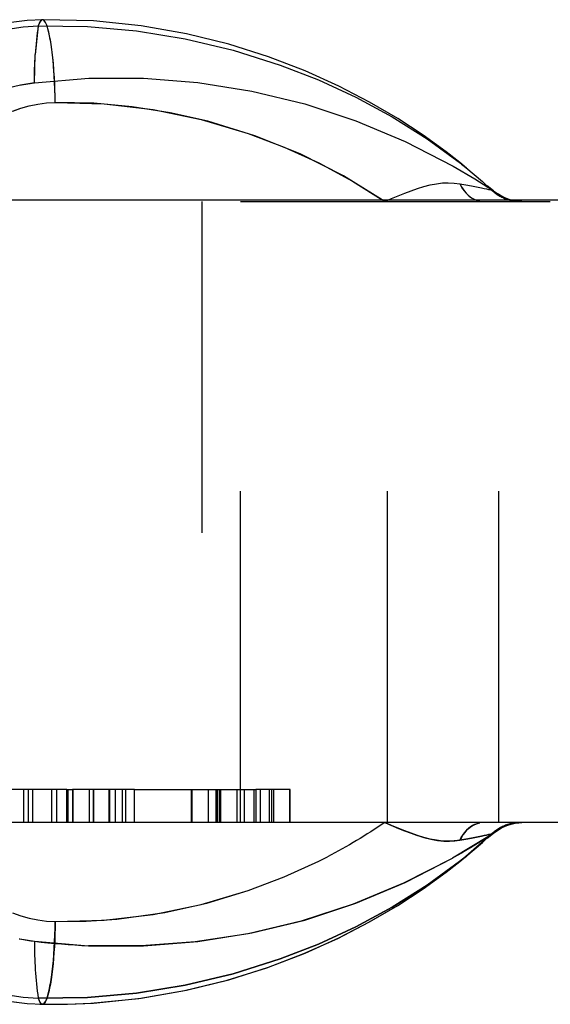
# Model space of a CAD drawing. Header units: inches. Extents: x 3 to 289, y 4 to 291.
# Tile 558 of 634: x 183.154 to 183.314, y 138.884 to 139.181. Entities that reach past the tile are written whole.
import ezdxf

# ---------------------------------------------------------------- set-up
doc = ezdxf.new("R2010")
doc.units = ezdxf.units.IN
doc.header["$LTSCALE"] = 0.5
doc.header["$MEASUREMENT"] = 0
doc.linetypes.add('HIDDEN', pattern=[0.22499999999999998, 0.15, -0.075])
doc.layers.add('DBU', color=7, linetype='Continuous')

msp = doc.modelspace()

# ---------------------------------------------------------------- linework, layer by layer
at = {"layer": 'DBU', "color": 6, "linetype": 'Continuous'}
for p, q in [((183.1557970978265, 139.1811899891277), (183.1510350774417, 139.1805588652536)), ((183.1605761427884, 139.1814390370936), (183.1557970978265, 139.1811899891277)), ((183.1757902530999, 139.1810641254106), (183.1605761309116, 139.1814390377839)), ((183.1902530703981, 139.1795912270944), (183.1757902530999, 139.1810641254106)), ((183.1500105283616, 139.1786301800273), (183.1545713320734, 139.1792839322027)), ((183.1545713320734, 139.1792839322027), (183.1591575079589, 139.1795915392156)), ((183.2038986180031, 139.1771937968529), (183.1902530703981, 139.1795912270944)), ((183.2166900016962, 139.1740338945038), (183.2038986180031, 139.1771937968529)), ((183.2286088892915, 139.170260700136), (183.2166900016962, 139.1740338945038)), ((183.2396494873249, 139.1660103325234), (183.2286088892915, 139.170260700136)), ((183.2498183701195, 139.1614081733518), (183.2396494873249, 139.1660103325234)), ((183.1580290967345, 139.1624177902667), (183.1537886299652, 139.1617318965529)), ((183.1580290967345, 139.1624177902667), (183.1744458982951, 139.1637683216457)), ((183.1744458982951, 139.1637683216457), (183.1909182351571, 139.1637986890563)), ((183.1909182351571, 139.1637986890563), (183.2073386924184, 139.1625091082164)), ((183.2073386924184, 139.1625091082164), (183.22360188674, 139.1599079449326)), ((183.1537886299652, 139.1617318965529), (183.1496125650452, 139.1607246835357)), ((183.22360188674, 139.1599079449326), (183.2396044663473, 139.156011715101)), ((183.2591315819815, 139.1565665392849), (183.2498183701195, 139.1614081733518)), ((183.2676113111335, 139.151585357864), (183.2591315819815, 139.1565665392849)), ((183.2396044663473, 139.156011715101), (183.2549695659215, 139.1509483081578)), ((183.2549695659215, 139.1509483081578), (183.2698914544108, 139.1446904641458)), ((183.2752847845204, 139.1465548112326), (183.2676113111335, 139.151585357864)), ((183.2698914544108, 139.1446904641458), (183.2842779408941, 139.1372767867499)), ((183.2821831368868, 139.1415567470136), (183.2752847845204, 139.1465548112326)), ((183.2862867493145, 139.1383452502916), (183.2821831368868, 139.1415567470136)), ((183.284277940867, 139.1372767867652), (183.290817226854, 139.1334131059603)), ((183.2883402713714, 139.1366653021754), (183.2862867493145, 139.1383452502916)), ((183.2881560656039, 139.1368156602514), (183.2931231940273, 139.1325916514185)), ((183.290817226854, 139.1334131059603), (183.2948007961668, 139.1308956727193)), ((183.2948007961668, 139.1308956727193), (183.2964742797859, 139.129799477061)), ((183.2964742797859, 139.129799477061), (183.2980387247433, 139.1287534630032)), ((183.2994449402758, 139.1279323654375), (183.2988677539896, 139.1282398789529)), ((183.3001852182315, 139.1275919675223), (183.2994449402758, 139.1279323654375)), ((183.3009457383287, 139.1273008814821), (183.3001852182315, 139.1275919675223)), ((183.3015596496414, 139.1271062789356), (183.3009457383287, 139.1273008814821)), ((183.2980387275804, 138.9369785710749), (183.2964742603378, 138.9359325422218)), ((183.2980387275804, 138.9369785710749), (183.2989216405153, 138.9375226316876)), ((183.2989216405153, 138.9375226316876), (183.298922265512, 138.9375229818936)), ((183.298922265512, 138.9375229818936), (183.2998483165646, 138.9379925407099)), ((183.2998483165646, 138.9379925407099), (183.300809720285, 138.9383832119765)), ((183.300809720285, 138.9383832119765), (183.3018013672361, 138.9386930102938)), ((183.3018013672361, 138.9386930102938), (183.3025944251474, 138.9388773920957)), ((183.3025944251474, 138.9388773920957), (183.3033982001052, 138.9390095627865)), ((183.3033982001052, 138.9390095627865), (183.3040474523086, 138.9390776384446)), ((183.2948007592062, 138.9348363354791), (183.2841487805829, 138.9283821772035)), ((183.294608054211, 138.9344762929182), (183.2881144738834, 138.9288821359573)), ((183.2964742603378, 138.9359325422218), (183.2948007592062, 138.9348363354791)), ((183.2840216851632, 138.9283103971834), (183.2693576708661, 138.9207935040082)), ((183.2841487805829, 138.9283821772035), (183.2840216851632, 138.9283103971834)), ((183.2862761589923, 138.9273784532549), (183.2870415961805, 138.9279986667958)), ((183.2870415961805, 138.9279986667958), (183.2882966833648, 138.9290307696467)), ((183.2820987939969, 138.9241114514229), (183.2862761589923, 138.9273784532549)), ((183.2751541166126, 138.9190876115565), (183.2820987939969, 138.9241114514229)), ((183.2693576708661, 138.9207935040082), (183.2541420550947, 138.9144764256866)), ((183.2674288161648, 138.9140343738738), (183.2751541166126, 138.9190876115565)), ((183.2541420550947, 138.9144764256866), (183.2384722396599, 138.9093995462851)), ((183.2588917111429, 138.9090340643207), (183.2674288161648, 138.9140343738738)), ((183.2384722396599, 138.9093995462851), (183.2224476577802, 138.9055950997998)), ((183.2495155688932, 138.9041775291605), (183.2588917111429, 138.9090340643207)), ((183.2224476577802, 138.9055950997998), (183.2064620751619, 138.9031204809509)), ((183.2392784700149, 138.899567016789), (183.2495155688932, 138.9041775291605)), ((183.1903301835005, 138.9019116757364), (183.174300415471, 138.9019698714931)), ((183.2064620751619, 138.9031204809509), (183.1903301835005, 138.9019116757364)), ((183.2281635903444, 138.8953165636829), (183.2392784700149, 138.899567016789)), ((183.2161626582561, 138.8915511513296), (183.2281635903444, 138.8953165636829)), ((183.203281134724, 138.8884092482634), (183.2161626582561, 138.8915511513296)), ((183.1749848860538, 138.8846175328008), (183.1895411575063, 138.8860430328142)), ((183.1895411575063, 138.8860430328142), (183.203281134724, 138.8884092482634)), ((183.1510451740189, 138.8851715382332), (183.1558056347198, 138.8845423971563)), ((183.1558056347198, 138.8845423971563), (183.1605805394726, 138.8842941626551)), ((183.1596784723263, 138.8843062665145), (183.1679948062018, 138.8843248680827)), ((183.1679948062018, 138.8843248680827), (183.1749848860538, 138.8846175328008))]:
    msp.add_line(p, q, dxfattribs=at)
at = {"layer": 'DBU', "color": 30, "linetype": 'Continuous'}
for p, q in [((183.1557970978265, 139.1811899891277), (183.1510350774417, 139.1805588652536)), ((183.1605761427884, 139.1814390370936), (183.1557970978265, 139.1811899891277)), ((183.1757902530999, 139.1810641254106), (183.1605761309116, 139.1814390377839)), ((183.1902530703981, 139.1795912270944), (183.1757902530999, 139.1810641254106)), ((183.1500105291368, 139.1786301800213), (183.1545713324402, 139.1792839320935)), ((183.1545713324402, 139.1792839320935), (183.1591575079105, 139.1795915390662)), ((183.2038986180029, 139.1771937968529), (183.1902530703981, 139.1795912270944)), ((183.2166900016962, 139.1740338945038), (183.2038986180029, 139.1771937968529)), ((183.2286088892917, 139.1702607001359), (183.2166900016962, 139.1740338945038)), ((183.239649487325, 139.1660103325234), (183.2286088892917, 139.1702607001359)), ((183.2498183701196, 139.1614081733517), (183.239649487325, 139.1660103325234)), ((183.1533677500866, 139.1616455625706), (183.158029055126, 139.1624177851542)), ((183.158029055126, 139.1624177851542), (183.1744458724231, 139.1637683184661)), ((183.1744458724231, 139.1637683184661), (183.1909182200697, 139.1637986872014)), ((183.1909182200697, 139.1637986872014), (183.2073386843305, 139.1625091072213)), ((183.2073386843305, 139.1625091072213), (183.2236018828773, 139.1599079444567)), ((183.2236018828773, 139.1599079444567), (183.2396044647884, 139.1560117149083)), ((183.2591315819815, 139.1565665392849), (183.2498183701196, 139.1614081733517)), ((183.2676113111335, 139.151585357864), (183.2591315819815, 139.1565665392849)), ((183.2396044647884, 139.1560117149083), (183.2549695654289, 139.1509483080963)), ((183.2549695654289, 139.1509483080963), (183.2698914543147, 139.1446904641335)), ((183.2752847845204, 139.1465548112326), (183.2676113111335, 139.151585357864)), ((183.2698914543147, 139.1446904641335), (183.2842779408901, 139.1372767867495)), ((183.2821831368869, 139.1415567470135), (183.2752847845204, 139.1465548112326)), ((183.2868992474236, 139.1378494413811), (183.2821831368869, 139.1415567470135)), ((183.284277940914, 139.1372767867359), (183.2908172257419, 139.1334131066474)), ((183.2883402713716, 139.1366653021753), (183.2868992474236, 139.1378494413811)), ((183.2881560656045, 139.1368156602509), (183.2931205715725, 139.1325939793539)), ((183.2908172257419, 139.1334131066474), (183.29480079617, 139.1308956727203)), ((183.29480079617, 139.1308956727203), (183.2964742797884, 139.1297994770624)), ((183.2964742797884, 139.1297994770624), (183.2980387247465, 139.1287534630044)), ((182.9745884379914, 139.1271160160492), (183.806047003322, 139.1271160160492)), ((183.2988674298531, 139.1282399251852), (183.2980387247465, 139.1287534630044)), ((183.2989638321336, 139.1281858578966), (183.2988674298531, 139.1282399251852)), ((183.299937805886, 139.1276993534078), (183.2989638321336, 139.1281858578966)), ((183.3009486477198, 139.127299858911), (183.299937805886, 139.1276993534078)), ((183.3015592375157, 139.1271063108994), (183.3009486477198, 139.127299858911)), ((183.806047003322, 138.9391160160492), (182.9745884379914, 138.9391160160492)), ((183.2964742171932, 138.9359325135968), (183.2980387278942, 138.9369785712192)), ((183.2980387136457, 138.9369785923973), (183.2989216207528, 138.9375226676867)), ((183.2989216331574, 138.9375226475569), (183.2998474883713, 138.9379919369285)), ((183.2998474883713, 138.9379919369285), (183.300808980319, 138.9383829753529)), ((183.300808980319, 138.9383829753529), (183.3017968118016, 138.9386918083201)), ((183.3017968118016, 138.9386918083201), (183.3028581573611, 138.9389266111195)), ((183.3028581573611, 138.9389266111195), (183.3039377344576, 138.9390686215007)), ((183.3039377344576, 138.9390686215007), (183.3041183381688, 138.9390831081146)), ((183.3041183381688, 138.9390831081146), (183.3050223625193, 138.9391160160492)), ((183.2948007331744, 138.93483631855), (183.2964742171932, 138.9359325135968)), ((183.2881562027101, 138.9289161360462), (183.2931209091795, 138.9331382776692)), ((183.2698914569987, 138.9210415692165), (183.2841485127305, 138.9283820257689)), ((183.2862862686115, 138.9273859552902), (183.2883403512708, 138.929066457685)), ((183.2821826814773, 138.9241744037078), (183.2862862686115, 138.9273859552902)), ((183.2752839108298, 138.9191762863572), (183.2821826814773, 138.9241744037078)), ((183.2549695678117, 138.9147837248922), (183.2698914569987, 138.9210415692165)), ((183.2676104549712, 138.9141463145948), (183.2752839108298, 138.9191762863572)), ((183.239604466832, 138.909720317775), (183.2549695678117, 138.9147837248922)), ((183.2591313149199, 138.9091657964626), (183.2676104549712, 138.9141463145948)), ((183.2236018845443, 138.905824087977), (183.239604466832, 138.909720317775)), ((183.2498193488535, 138.9043244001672), (183.2591313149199, 138.9091657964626)), ((183.1533677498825, 138.9040864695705), (183.1535672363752, 138.9040451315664)), ((183.1535672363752, 138.9040451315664), (183.158029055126, 138.9033142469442)), ((183.2073386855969, 138.9032229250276), (183.2236018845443, 138.905824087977)), ((183.2396526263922, 138.8997229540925), (183.2498193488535, 138.9043244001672)), ((183.158029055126, 138.9033142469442), (183.1743001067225, 138.9019698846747)), ((183.1743001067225, 138.9019698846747), (183.1744458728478, 138.9019637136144)), ((183.1744458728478, 138.9019637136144), (183.1909182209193, 138.9019333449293)), ((183.1909182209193, 138.9019333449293), (183.2073386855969, 138.9032229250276)), ((183.2286142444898, 138.8954739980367), (183.2396526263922, 138.8997229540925)), ((183.2166955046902, 138.891700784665), (183.2286142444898, 138.8954739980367)), ((183.2039011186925, 138.8885398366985), (183.2166955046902, 138.891700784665)), ((183.175789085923, 138.8846677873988), (183.1902521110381, 138.8861412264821)), ((183.1902521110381, 138.8861412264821), (183.2039011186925, 138.8885398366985)), ((183.1679950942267, 138.8843251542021), (183.175789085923, 138.8846677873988))]:
    msp.add_line(p, q, dxfattribs=at)
at = {"layer": 'DBU', "color": 4, "linetype": 'Continuous'}
for p, q in [((183.1594142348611, 139.1802870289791), (183.1591575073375, 139.1795915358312)), ((183.1593957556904, 139.1802430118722), (183.1591575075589, 139.1795915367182)), ((183.1596421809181, 139.1807576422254), (183.1593957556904, 139.1802430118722)), ((183.1596803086, 139.1808237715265), (183.1594142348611, 139.1802870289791)), ((183.1598953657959, 139.181132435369), (183.1596421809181, 139.1807576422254)), ((183.1599539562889, 139.1811981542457), (183.1596803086, 139.1808237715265)), ((183.1601538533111, 139.1813652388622), (183.1598953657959, 139.181132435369)), ((183.1602333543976, 139.1814076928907), (183.1599539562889, 139.1811981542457)), ((183.1604161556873, 139.1814547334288), (183.1601538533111, 139.1813652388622)), ((183.1605166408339, 139.181451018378), (183.1602333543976, 139.1814076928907)), ((183.1605037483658, 139.1814526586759), (183.1604161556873, 139.1814547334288)), ((183.1605761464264, 139.1814390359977), (183.1605037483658, 139.1814526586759)), ((183.1605761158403, 139.1814390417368), (183.1605166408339, 139.181451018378)), ((183.1591575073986, 139.1795915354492), (183.1582502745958, 139.1709561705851)), ((183.1591575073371, 139.1795915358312), (183.1739955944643, 139.1793717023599)), ((183.1591575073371, 139.1795915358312), (183.1739955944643, 139.1793717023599)), ((183.1739955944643, 139.1793717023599), (183.1887865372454, 139.1780578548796)), ((183.1739955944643, 139.1793717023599), (183.1887865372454, 139.1780578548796)), ((183.1887865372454, 139.1780578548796), (183.2034510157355, 139.1756720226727)), ((183.1887865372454, 139.1780578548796), (183.2034510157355, 139.1756720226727)), ((183.2034510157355, 139.1756720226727), (183.2179184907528, 139.1722359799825)), ((183.2034510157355, 139.1756720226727), (183.2179184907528, 139.1722359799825)), ((183.2179184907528, 139.1722359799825), (183.2321190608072, 139.1677674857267)), ((183.2179184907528, 139.1722359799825), (183.2321190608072, 139.1677674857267)), ((183.1580290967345, 139.1624177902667), (183.1582500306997, 139.1709525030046)), ((183.2321190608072, 139.1677674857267), (183.2436946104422, 139.1632640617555)), ((183.2321190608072, 139.1677674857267), (183.2436946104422, 139.1632640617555)), ((183.2436946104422, 139.1632640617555), (183.2549853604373, 139.1580562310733)), ((183.2436946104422, 139.1632640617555), (183.2549853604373, 139.1580562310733)), ((183.2549853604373, 139.1580562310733), (183.265936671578, 139.1521389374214)), ((183.2549853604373, 139.1580562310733), (183.265936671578, 139.1521389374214)), ((183.265936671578, 139.1521389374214), (183.2764811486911, 139.1454994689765)), ((183.265936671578, 139.1521389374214), (183.2764811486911, 139.1454994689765)), ((183.2764811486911, 139.1454994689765), (183.2865338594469, 139.1381202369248)), ((183.2764811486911, 139.1454994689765), (183.2865338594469, 139.1381202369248)), ((183.2865338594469, 139.1381202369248), (183.2868424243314, 139.1378747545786)), ((183.2865338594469, 139.1381202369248), (183.2868424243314, 139.1378747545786)), ((183.2868424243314, 139.1378747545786), (183.2881560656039, 139.1368156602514)), ((183.2868424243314, 139.1378747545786), (183.2881560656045, 139.1368156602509)), ((183.2764803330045, 138.9202315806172), (183.2862133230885, 138.9273576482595)), ((183.286213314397, 138.9273576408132), (183.276480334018, 138.9202315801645)), ((183.2659359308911, 138.9135928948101), (183.2764803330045, 138.9202315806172)), ((183.276480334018, 138.9202315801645), (183.2659359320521, 138.9135928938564)), ((183.2549855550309, 138.9076763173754), (183.2659359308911, 138.9135928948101)), ((183.2659359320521, 138.9135928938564), (183.2549855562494, 138.907676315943)), ((183.2436965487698, 138.9024686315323), (183.2549855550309, 138.9076763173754)), ((183.2549855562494, 138.907676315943), (183.2436965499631, 138.9024686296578)), ((183.2321236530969, 138.8979666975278), (183.2436965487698, 138.9024686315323)), ((183.2436965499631, 138.9024686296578), (183.2321236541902, 138.8979666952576)), ((183.2179242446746, 138.8934988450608), (183.2321236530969, 138.8979666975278)), ((183.2321236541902, 138.8979666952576), (183.2179242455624, 138.8934988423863)), ((183.2034537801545, 138.8900617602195), (183.2179242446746, 138.8934988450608)), ((183.2179242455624, 138.8934988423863), (183.2034537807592, 138.8900617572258)), ((183.1887856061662, 138.8876746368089), (183.2034537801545, 138.8900617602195)), ((183.2034537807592, 138.8900617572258), (183.1887856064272, 138.8876746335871)), ((183.1500120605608, 138.8871013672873), (183.1545728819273, 138.8864478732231)), ((183.1500120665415, 138.8871013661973), (183.1545728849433, 138.8864478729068)), ((183.1545728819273, 138.8864478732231), (183.1591575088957, 138.8861404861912)), ((183.1545728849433, 138.8864478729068), (183.1591575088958, 138.8861404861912)), ((183.1591575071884, 138.8861404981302), (183.1739944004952, 138.8863601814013)), ((183.1739944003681, 138.8863601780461), (183.1591575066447, 138.8861404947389)), ((183.1591575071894, 138.8861404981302), (183.1594053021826, 138.8854661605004)), ((183.1593957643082, 138.8854890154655), (183.1591575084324, 138.8861404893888)), ((183.1739944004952, 138.8863601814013), (183.1887856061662, 138.8876746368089)), ((183.1887856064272, 138.8876746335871), (183.1739944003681, 138.8863601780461)), ((183.15940532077, 138.8854661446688), (183.1593957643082, 138.8854890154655)), ((183.1594053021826, 138.8854661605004), (183.1594142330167, 138.8854450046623)), ((183.1596421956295, 138.8849743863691), (183.15940532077, 138.8854661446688)), ((183.1594142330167, 138.8854450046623), (183.1596803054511, 138.884908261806)), ((183.1598953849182, 138.8845995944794), (183.1596421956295, 138.8849743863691)), ((183.1596803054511, 138.884908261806), (183.1599539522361, 138.8845338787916)), ((183.1601538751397, 138.8843667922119), (183.1598953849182, 138.8845995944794)), ((183.1599539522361, 138.8845338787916), (183.1602333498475, 138.8843243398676)), ((183.160416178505, 138.8842772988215), (183.1601538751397, 138.8843667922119)), ((183.1602333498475, 138.8843243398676), (183.1602723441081, 138.8843084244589)), ((183.1602723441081, 138.8843084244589), (183.1605166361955, 138.8842810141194)), ((183.1605037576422, 138.8842793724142), (183.160416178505, 138.8842772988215)), ((183.1605753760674, 138.8842927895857), (183.1605037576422, 138.8842793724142)), ((183.1605166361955, 138.8842810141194), (183.1605761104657, 138.8842929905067))]:
    msp.add_line(p, q, dxfattribs=at)
at = {"layer": 'DBU', "color": 254, "linetype": 'HIDDEN'}
for p, q in [((183.1608019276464, 139.1813278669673), (183.1605761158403, 139.1814390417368)), ((183.1606968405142, 139.1813925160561), (183.1605761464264, 139.1814390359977)), ((183.1609783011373, 139.1811689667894), (183.1606968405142, 139.1813925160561)), ((183.1610873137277, 139.1810390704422), (183.1608019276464, 139.1813278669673)), ((183.1612587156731, 139.1807855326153), (183.1609783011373, 139.1811689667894)), ((183.1613708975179, 139.1805865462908), (183.1610873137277, 139.1810390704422)), ((183.1615362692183, 139.1802446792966), (183.1612587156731, 139.1807855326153)), ((183.1616507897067, 139.1799732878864), (183.1613708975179, 139.1805865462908)), ((183.1617288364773, 139.1797717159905), (183.1615362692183, 139.1802446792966)), ((183.1617288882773, 139.1797715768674), (183.1616507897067, 139.1799732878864)), ((183.1618091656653, 139.1795498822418), (183.1617288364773, 139.1797717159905)), ((183.1619251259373, 139.1792033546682), (183.1617288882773, 139.1797715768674)), ((183.1620756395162, 139.1787056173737), (183.1618091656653, 139.1795498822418)), ((183.1621920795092, 139.1782818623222), (183.1619251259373, 139.1792033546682)), ((183.1623339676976, 139.1777173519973), (183.1620756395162, 139.1787056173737)), ((183.1624498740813, 139.1772149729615), (183.1621920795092, 139.1782818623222)), ((183.1625824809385, 139.1765915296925), (183.1623339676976, 139.1777173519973)), ((183.1626967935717, 139.1760098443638), (183.1624498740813, 139.1772149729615)), ((183.1628195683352, 139.175335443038), (183.1625824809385, 139.1765915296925)), ((183.1629311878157, 139.1746744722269), (183.1626967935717, 139.1760098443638)), ((183.1630436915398, 139.1739571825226), (183.1628195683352, 139.175335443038)), ((183.1631514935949, 139.1732177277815), (183.1629311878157, 139.1746744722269)), ((183.1632534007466, 139.1724656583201), (183.1630436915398, 139.1739571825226)), ((183.1633562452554, 139.171649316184), (183.1631514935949, 139.1732177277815)), ((183.1634473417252, 139.1708705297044), (183.1632534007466, 139.1724656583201)), ((183.1635440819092, 139.169979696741), (183.1633562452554, 139.171649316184)), ((183.1636166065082, 139.1692607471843), (183.1634473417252, 139.1708705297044)), ((183.1637137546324, 139.1682200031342), (183.1635440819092, 139.169979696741)), ((183.1637693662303, 139.1675754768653), (183.1636166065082, 139.1692607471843)), ((183.1638641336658, 139.1663819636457), (183.1637137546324, 139.1682200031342)), ((183.1639047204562, 139.1658246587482), (183.1637693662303, 139.1675754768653)), ((183.1639942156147, 139.1644778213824), (183.1638641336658, 139.1663819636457)), ((183.1640218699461, 139.1640186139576), (183.1639047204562, 139.1658246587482)), ((183.1641031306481, 139.1625202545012), (183.1639942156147, 139.1644778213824)), ((183.1641201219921, 139.1621679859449), (183.1640218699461, 139.1640186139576)), ((183.1641901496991, 139.1605222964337), (183.1641031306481, 139.1625202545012)), ((183.1641988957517, 139.1602836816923), (183.1641201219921, 139.1621679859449)), ((183.1642546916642, 139.1584972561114), (183.1641901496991, 139.1605222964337)), ((183.1642577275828, 139.1583768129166), (183.1641988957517, 139.1602836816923)), ((183.1589855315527, 139.1559904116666), (183.1616111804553, 139.1563211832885)), ((183.1590302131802, 139.1559874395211), (183.1616541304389, 139.1563211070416)), ((183.1616111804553, 139.1563211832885), (183.1642962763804, 139.1564586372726)), ((183.1616541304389, 139.1563211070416), (183.1642961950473, 139.1564586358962)), ((183.1642963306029, 139.1564586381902), (183.1642546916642, 139.1584972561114)), ((183.1642962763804, 139.1564586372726), (183.1642577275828, 139.1583768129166)), ((183.1759230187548, 139.156229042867), (183.1642962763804, 139.1564586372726)), ((183.1642963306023, 139.1564586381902), (183.1790890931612, 139.1560270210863)), ((183.1514335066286, 139.1538203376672), (183.1539034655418, 139.154734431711)), ((183.1514652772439, 139.1538381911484), (183.1539125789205, 139.1547489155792)), ((183.1539034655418, 139.154734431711), (183.1564411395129, 139.155457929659)), ((183.1539125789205, 139.1547489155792), (183.156419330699, 139.1554663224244)), ((183.156419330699, 139.1554663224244), (183.1589855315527, 139.1559904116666)), ((183.1564411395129, 139.155457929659), (183.1590302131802, 139.1559874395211)), ((183.1875094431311, 139.1551994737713), (183.1759230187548, 139.156229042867)), ((183.1790890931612, 139.1560270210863), (183.1937925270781, 139.154306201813)), ((183.19899885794, 139.1533853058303), (183.1875094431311, 139.1551994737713)), ((183.1937925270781, 139.154306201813), (183.2082884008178, 139.1513300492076)), ((183.2103358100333, 139.150804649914), (183.19899885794, 139.1533853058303)), ((183.2082884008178, 139.1513300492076), (183.222465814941, 139.1471394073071)), ((183.2244582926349, 139.1464444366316), (183.2103358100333, 139.150804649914)), ((183.222465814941, 139.1471394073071), (183.2333089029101, 139.1430253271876)), ((183.2381345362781, 139.1409239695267), (183.2244582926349, 139.1464444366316)), ((183.2333089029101, 139.1430253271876), (183.2438320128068, 139.1382148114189)), ((183.2512487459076, 139.1342954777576), (183.2381345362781, 139.1409239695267)), ((183.2438320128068, 139.1382148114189), (183.2539743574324, 139.1327359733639)), ((183.2636749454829, 139.1266160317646), (183.2512487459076, 139.1342954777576)), ((183.2539743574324, 139.1327359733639), (183.2636749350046, 139.1266160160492)), ((183.2931205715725, 139.1325939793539), (183.2946078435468, 139.1312559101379)), ((183.2931231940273, 139.1325916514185), (183.2946078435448, 139.1312559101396)), ((183.2696968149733, 139.1290894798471), (183.2716609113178, 139.1298474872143)), ((183.2696968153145, 139.1290894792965), (183.2716609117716, 139.1298474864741)), ((183.2716609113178, 139.1298474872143), (183.2735994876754, 139.1305315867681)), ((183.2716609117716, 139.1298474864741), (183.2735994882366, 139.1305315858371)), ((183.2735994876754, 139.1305315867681), (183.2755107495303, 139.1311216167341)), ((183.2735994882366, 139.1305315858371), (183.2755107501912, 139.131121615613)), ((183.2755107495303, 139.1311216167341), (183.2773932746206, 139.1316002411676)), ((183.2755107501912, 139.131121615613), (183.277393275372, 139.1316002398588)), ((183.2773932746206, 139.1316002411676), (183.2792460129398, 139.1319529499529)), ((183.277393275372, 139.1316002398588), (183.2792460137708, 139.1319529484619)), ((183.2792460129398, 139.1319529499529), (183.2810682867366, 139.132168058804)), ((183.2792460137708, 139.1319529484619), (183.2810682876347, 139.132168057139)), ((183.2810682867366, 139.132168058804), (183.2828597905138, 139.132236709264)), ((183.2810682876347, 139.132168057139), (183.2828597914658, 139.1322367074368)), ((183.2828597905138, 139.132236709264), (183.2846205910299, 139.1321528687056)), ((183.2828597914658, 139.1322367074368), (183.2846205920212, 139.1321528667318)), ((183.2846205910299, 139.1321528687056), (183.2863511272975, 139.131913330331)), ((183.2846205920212, 139.1321528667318), (183.2863511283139, 139.1319133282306)), ((183.2863511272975, 139.131913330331), (183.2867671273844, 139.1311225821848)), ((183.2863511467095, 139.1319133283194), (183.2881386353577, 139.1315860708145)), ((183.2863511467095, 139.1319133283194), (183.2881386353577, 139.1315860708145)), ((183.2867589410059, 139.1311368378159), (183.2871869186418, 139.130439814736)), ((183.2867671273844, 139.1311225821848), (183.2872250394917, 139.1303826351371)), ((183.2871869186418, 139.130439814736), (183.2876603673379, 139.1297772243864)), ((183.2872250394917, 139.1303826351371), (183.2877219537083, 139.1296981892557)), ((183.2876603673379, 139.1297772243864), (183.2881672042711, 139.1291693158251)), ((183.2877219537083, 139.1296981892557), (183.2882547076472, 139.1290735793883)), ((183.2881386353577, 139.1315860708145), (183.2898327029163, 139.1312715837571)), ((183.2881386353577, 139.1315860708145), (183.2898327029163, 139.1312715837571)), ((183.2898327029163, 139.1312715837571), (183.2914063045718, 139.1309741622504)), ((183.2898327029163, 139.1312715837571), (183.2914063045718, 139.1309741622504)), ((183.2914063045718, 139.1309741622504), (183.2928230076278, 139.1306995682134)), ((183.2914063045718, 139.1309741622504), (183.2928230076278, 139.1306995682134)), ((183.2928230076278, 139.1306995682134), (183.2936590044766, 139.1305325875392)), ((183.2928230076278, 139.1306995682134), (183.2936590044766, 139.1305325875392)), ((183.2936590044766, 139.1305325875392), (183.294391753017, 139.1303811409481)), ((183.2936590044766, 139.1305325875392), (183.294391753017, 139.1303811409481)), ((183.294391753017, 139.1303811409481), (183.2950063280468, 139.1302476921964)), ((183.294391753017, 139.1303811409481), (183.2950063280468, 139.1302476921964)), ((183.2964931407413, 139.1297869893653), (183.2945842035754, 139.1312775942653)), ((183.2964931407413, 139.1297869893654), (183.2945842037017, 139.1312775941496)), ((183.2950063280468, 139.1302476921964), (183.2953804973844, 139.1301609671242)), ((183.2950063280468, 139.1302476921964), (183.2953804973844, 139.1301609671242)), ((183.2953804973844, 139.1301609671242), (183.2956730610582, 139.1300869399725)), ((183.2953804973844, 139.1301609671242), (183.2956730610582, 139.1300869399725)), ((183.2956730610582, 139.1300869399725), (183.2958775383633, 139.1300267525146)), ((183.2956730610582, 139.1300869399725), (183.2958775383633, 139.1300267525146)), ((183.2958775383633, 139.1300267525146), (183.2959875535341, 139.1299815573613)), ((183.2958775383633, 139.1300267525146), (183.2959875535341, 139.1299815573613)), ((183.2959875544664, 139.1299815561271), (183.2965730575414, 139.1294677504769)), ((183.0334037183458, 139.1266160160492), (183.2085494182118, 139.1266160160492)), ((183.0334037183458, 139.1266160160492), (183.220126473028, 139.1266160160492)), ((183.2085494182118, 139.1266160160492), (183.2085494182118, 138.9391160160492)), ((183.220126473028, 138.9391160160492), (183.220126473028, 139.1266160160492)), ((183.220126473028, 139.1266160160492), (183.3136206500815, 139.1266160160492)), ((183.2636749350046, 139.1266160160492), (183.2657011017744, 139.1274465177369)), ((183.2636749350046, 139.1266160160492), (183.2657011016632, 139.1274465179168)), ((183.2645349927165, 138.9391160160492), (183.2645349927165, 139.1266160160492)), ((183.2645349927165, 139.1266160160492), (183.3136206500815, 139.1266160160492)), ((183.2657011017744, 139.1274465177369), (183.2677093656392, 139.1282805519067)), ((183.2657011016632, 139.1274465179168), (183.2677093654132, 139.1282805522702)), ((183.2677093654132, 139.1282805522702), (183.2696968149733, 139.1290894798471)), ((183.2677093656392, 139.1282805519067), (183.2696968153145, 139.1290894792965)), ((183.2881672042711, 139.1291693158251), (183.2887044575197, 139.128619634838)), ((183.2882547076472, 139.1290735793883), (183.2888199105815, 139.1285127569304)), ((183.2887044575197, 139.128619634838), (183.289268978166, 139.1281313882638)), ((183.2888199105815, 139.1285127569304), (183.2894139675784, 139.1280192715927)), ((183.289268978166, 139.1281313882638), (183.2898574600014, 139.1277074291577)), ((183.2894139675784, 139.1280192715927), (183.2900331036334, 139.1275962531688)), ((183.2898574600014, 139.1277074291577), (183.2905283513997, 139.1273182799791)), ((183.2900331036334, 139.1275962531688), (183.290673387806, 139.1272463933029)), ((183.2905283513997, 139.1273182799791), (183.2912193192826, 139.1270126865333)), ((183.290673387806, 139.1272463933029), (183.2913307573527, 139.1269719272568)), ((183.2912193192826, 139.1270126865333), (183.2919254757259, 139.1267928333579)), ((183.2913307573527, 139.1269719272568), (183.2920010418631, 139.1267746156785)), ((183.2919254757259, 139.1267928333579), (183.2919620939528, 139.1267838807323)), ((183.2919620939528, 139.1267838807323), (183.2923397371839, 139.126705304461)), ((183.2920010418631, 139.1267746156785), (183.2923397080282, 139.1267053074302)), ((183.2981208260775, 138.9391160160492), (183.2981208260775, 139.1271160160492)), ((183.2981208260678, 138.9391160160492), (183.2981208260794, 139.1266160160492)), ((183.2981208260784, 138.9391160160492), (183.2981208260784, 139.1266160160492)), ((183.3015247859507, 139.1269801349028), (183.3021855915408, 139.1268358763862)), ((183.301940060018, 139.127002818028), (183.3015592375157, 139.1271063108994)), ((183.301940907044, 139.1270026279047), (183.3015596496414, 139.1271062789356)), ((183.3029558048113, 139.1267886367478), (183.301940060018, 139.127002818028)), ((183.3029561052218, 139.1267883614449), (183.301940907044, 139.1270026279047)), ((183.3039870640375, 139.1266591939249), (183.3029558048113, 139.1267886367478)), ((183.3039859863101, 139.1266592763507), (183.3029561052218, 139.1267883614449)), ((183.3050223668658, 139.1266160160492), (183.3039859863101, 139.1266592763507)), ((183.305022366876, 139.1266160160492), (183.3039870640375, 139.1266591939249)), ((183.1546675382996, 138.9491160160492), (183.1490899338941, 138.9491160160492)), ((183.1546675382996, 138.9491160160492), (183.1546675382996, 138.9391160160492)), ((183.1575050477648, 138.9491160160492), (183.1546675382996, 138.9491160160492)), ((183.1562640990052, 138.9391160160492), (183.1562416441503, 138.9491160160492)), ((183.1631142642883, 138.9491160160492), (183.1575050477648, 138.9491160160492)), ((183.1575050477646, 138.9391160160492), (183.1575050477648, 138.9491160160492)), ((183.1631142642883, 138.9491160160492), (183.1631142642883, 138.9391160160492)), ((183.1677398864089, 138.9491160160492), (183.1631142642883, 138.9491160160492)), ((183.1647386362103, 138.9391160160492), (183.1647386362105, 138.9491160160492)), ((183.1677398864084, 138.9391160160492), (183.1677398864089, 138.9491160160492)), ((183.1677398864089, 138.9491160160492), (183.1694899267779, 138.9491160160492)), ((183.1680824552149, 138.9491160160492), (183.1680824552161, 138.9391160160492)), ((183.1694899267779, 138.9491160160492), (183.1694899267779, 138.9391160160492)), ((183.1696662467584, 138.9491160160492), (183.1694899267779, 138.9491160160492)), ((183.1746673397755, 138.9491160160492), (183.1696662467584, 138.9491160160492)), ((183.1696662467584, 138.9391160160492), (183.1696662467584, 138.9491160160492)), ((183.1845518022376, 138.9491160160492), (183.1746673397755, 138.9491160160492)), ((183.1746673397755, 138.9391160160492), (183.1746673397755, 138.9491160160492)), ((183.1757406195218, 138.9491160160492), (183.1757406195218, 138.9391160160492)), ((183.1758465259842, 138.9491160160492), (183.1758465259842, 138.9391160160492)), ((183.1805344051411, 138.9391160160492), (183.1805344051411, 138.9491160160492)), ((183.1807069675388, 138.9391160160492), (183.1807069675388, 138.9491160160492)), ((183.1823738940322, 138.9491160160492), (183.1823738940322, 138.9391160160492)), ((183.1882121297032, 138.9491160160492), (183.1845518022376, 138.9491160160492)), ((183.1845518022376, 138.9391160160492), (183.1845518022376, 138.9491160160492)), ((183.1856224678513, 138.9391160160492), (183.1856224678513, 138.9491160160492)), ((183.1882121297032, 138.9391160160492), (183.1882121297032, 138.9491160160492)), ((183.1882121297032, 138.9491160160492), (183.2139919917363, 138.9491160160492)), ((183.2053020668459, 138.9491160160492), (183.2053020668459, 138.9391160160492)), ((183.2056398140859, 138.9391160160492), (183.2056398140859, 138.9491160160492)), ((183.2104486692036, 138.9491160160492), (183.2104486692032, 138.9391160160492)), ((183.2127098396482, 138.9491160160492), (183.2127098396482, 138.9391160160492)), ((183.2132427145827, 138.9391160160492), (183.2132427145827, 138.9491160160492)), ((183.2138730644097, 138.9391160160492), (183.2138730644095, 138.9491160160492)), ((183.2139919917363, 138.9491160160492), (183.2241811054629, 138.9491160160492)), ((183.2139919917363, 138.9491160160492), (183.2139919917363, 138.9391160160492)), ((183.2142107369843, 138.9391160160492), (183.2142107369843, 138.9491160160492)), ((183.2190298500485, 138.9491160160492), (183.219029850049, 138.9391160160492)), ((183.2212909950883, 138.9491160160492), (183.2212909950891, 138.9391160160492)), ((183.2241811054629, 138.9491160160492), (183.2247558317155, 138.9491160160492)), ((183.2241811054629, 138.9491160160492), (183.2241811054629, 138.9391160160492)), ((183.2247558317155, 138.9491160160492), (183.2247558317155, 138.9391160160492)), ((183.2296221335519, 138.9491160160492), (183.2247558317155, 138.9491160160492)), ((183.2261395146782, 138.9491160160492), (183.2261395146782, 138.9391160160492)), ((183.2288434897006, 138.9491160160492), (183.2288434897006, 138.9391160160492)), ((183.2289068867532, 138.9391160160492), (183.2289068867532, 138.9491160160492)), ((183.2296221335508, 138.9391160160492), (183.2296221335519, 138.9491160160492)), ((183.2351500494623, 138.9491160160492), (183.2296221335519, 138.9491160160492)), ((183.230207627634, 138.9391160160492), (183.230207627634, 138.9491160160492)), ((183.2350224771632, 138.9391160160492), (183.2350224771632, 138.9491160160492)), ((183.2351500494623, 138.9391160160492), (183.2351500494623, 138.9491160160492)), ((183.2636748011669, 138.9391160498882), (183.264858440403, 138.938627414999)), ((183.2657009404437, 138.938285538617), (183.2636748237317, 138.9391160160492)), ((183.264858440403, 138.938627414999), (183.2662605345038, 138.9380414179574)), ((183.2677091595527, 138.9374515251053), (183.2657009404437, 138.938285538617)), ((183.2662605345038, 138.9380414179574), (183.2678746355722, 138.9373712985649)), ((183.2696965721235, 138.9366426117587), (183.2677091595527, 138.9374515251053)), ((183.2678746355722, 138.9373712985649), (183.2696911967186, 138.936635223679)), ((183.2696911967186, 138.936635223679), (183.2716388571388, 138.9358881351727)), ((183.2716606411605, 138.9358846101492), (183.2696965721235, 138.9366426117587)), ((183.2877219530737, 138.9360338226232), (183.2882547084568, 138.9366584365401)), ((183.2883786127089, 138.9367897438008), (183.2878090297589, 138.936143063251)), ((183.2882547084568, 138.9366584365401), (183.2888199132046, 138.9372192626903)), ((183.2889834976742, 138.9373643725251), (183.2883786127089, 138.9367897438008)), ((183.2888199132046, 138.9372192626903), (183.2894139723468, 138.9377127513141)), ((183.2895604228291, 138.9378208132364), (183.2889834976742, 138.9373643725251)), ((183.2894139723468, 138.9377127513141), (183.2900331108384, 138.9381357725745)), ((183.2901596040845, 138.9382116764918), (183.2895604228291, 138.9378208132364)), ((183.2900331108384, 138.9381357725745), (183.2906733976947, 138.9384856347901)), ((183.2907775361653, 138.9385346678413), (183.2901596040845, 138.9382116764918)), ((183.2906733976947, 138.9384856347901), (183.2913307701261, 138.9387601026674)), ((183.291410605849, 138.9387878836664), (183.2907775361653, 138.9385346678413)), ((183.2913307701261, 138.9387601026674), (183.2920010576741, 138.9389574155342)), ((183.2920274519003, 138.9389635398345), (183.291410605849, 138.9387878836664)), ((183.2920010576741, 138.9389574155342), (183.2923397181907, 138.939026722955)), ((183.3021855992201, 138.9388961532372), (183.3014077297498, 138.9387223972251)), ((183.2716388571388, 138.9358881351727), (183.2732501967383, 138.9353176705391)), ((183.2735992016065, 138.9352005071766), (183.2716606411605, 138.9358846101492)), ((183.2732501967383, 138.9353176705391), (183.274537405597, 138.9348992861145)), ((183.275510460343, 138.9346104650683), (183.2735992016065, 138.9352005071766)), ((183.274537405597, 138.9348992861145), (183.2755124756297, 138.9346103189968)), ((183.2773929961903, 138.9341318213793), (183.275510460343, 138.9346104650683)), ((183.2755124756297, 138.9346103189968), (183.2776278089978, 138.9340875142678)), ((183.2792457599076, 138.9337790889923), (183.2773929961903, 138.9341318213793)), ((183.2776278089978, 138.9340875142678), (183.279609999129, 138.9337382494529)), ((183.2810680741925, 138.9335639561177), (183.2792457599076, 138.9337790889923)), ((183.279609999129, 138.9337382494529), (183.2814654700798, 138.9335505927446)), ((183.2828596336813, 138.9334952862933), (183.2810680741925, 138.9335639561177)), ((183.2814654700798, 138.9335505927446), (183.2832018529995, 138.9335110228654)), ((183.2846205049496, 138.9335791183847), (183.2828596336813, 138.9334952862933)), ((183.2832018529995, 138.9335110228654), (183.2848274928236, 138.9336052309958)), ((183.2847973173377, 138.933596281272), (183.2846205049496, 138.9335791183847)), ((183.286351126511, 138.9338186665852), (183.2847973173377, 138.933596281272)), ((183.2848274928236, 138.9336052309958), (183.2863510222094, 138.9338187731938)), ((183.2867916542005, 138.934652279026), (183.2863510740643, 138.9338187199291)), ((183.2863511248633, 138.9338186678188), (183.2867671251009, 138.9346094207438)), ((183.2863511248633, 138.9338186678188), (183.2881388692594, 138.9341459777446)), ((183.2881388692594, 138.9341459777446), (183.2863511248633, 138.9338186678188)), ((183.2867671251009, 138.9346094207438), (183.2872250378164, 138.9353493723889)), ((183.2872787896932, 138.9354288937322), (183.2867916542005, 138.934652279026)), ((183.2872250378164, 138.9353493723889), (183.2877219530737, 138.9360338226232)), ((183.2878090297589, 138.936143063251), (183.2872787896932, 138.9354288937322)), ((183.2881388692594, 138.9341459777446), (183.2898331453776, 138.9344605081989)), ((183.2898331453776, 138.9344605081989), (183.2881388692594, 138.9341459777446)), ((183.2898331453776, 138.9344605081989), (183.2914068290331, 138.9347579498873)), ((183.2914068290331, 138.9347579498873), (183.2898331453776, 138.9344605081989)), ((183.2914068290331, 138.9347579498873), (183.2928234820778, 138.9350325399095)), ((183.2928234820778, 138.9350325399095), (183.2914068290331, 138.9347579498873)), ((183.2928234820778, 138.9350325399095), (183.2936593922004, 138.9351995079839)), ((183.2936593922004, 138.9351995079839), (183.2928234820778, 138.9350325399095)), ((183.2931209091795, 138.9331382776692), (183.2946080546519, 138.9344762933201)), ((183.2936593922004, 138.9351995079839), (183.294392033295, 138.9353509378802)), ((183.294392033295, 138.9353509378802), (183.2936593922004, 138.9351995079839)), ((183.294392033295, 138.9353509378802), (183.2950065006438, 138.93548436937)), ((183.2950065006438, 138.93548436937), (183.294392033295, 138.9353509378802)), ((183.2945842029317, 138.9344544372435), (183.2964931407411, 138.935945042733)), ((183.2945842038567, 138.9344544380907), (183.2964931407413, 138.9359450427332)), ((183.2950065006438, 138.93548436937), (183.2953806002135, 138.9355710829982)), ((183.2953806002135, 138.9355710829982), (183.2950065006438, 138.93548436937)), ((183.2953806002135, 138.9355710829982), (183.2956731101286, 138.935645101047)), ((183.2956731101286, 138.935645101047), (183.2953806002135, 138.9355710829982)), ((183.2956731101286, 138.935645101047), (183.2958775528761, 138.9357052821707)), ((183.295877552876, 138.9357052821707), (183.2956731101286, 138.935645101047)), ((183.295987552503, 138.9357504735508), (183.2958775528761, 138.9357052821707)), ((183.2958775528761, 138.9357052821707), (183.295987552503, 138.9357504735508)), ((183.2965657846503, 138.9362582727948), (183.2959875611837, 138.9357504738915)), ((183.2333117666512, 138.922707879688), (183.2438321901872, 138.9275172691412)), ((183.2333119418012, 138.9227079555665), (183.2438316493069, 138.9275169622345)), ((183.2438316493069, 138.9275169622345), (183.2464258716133, 138.9288357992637)), ((183.2438321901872, 138.9275172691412), (183.2464263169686, 138.9288360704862)), ((183.2224696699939, 138.9185939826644), (183.2333117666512, 138.922707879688)), ((183.2224711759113, 138.9185946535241), (183.2333119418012, 138.9227079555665)), ((183.2082910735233, 138.9144028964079), (183.2224696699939, 138.9185939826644)), ((183.210013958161, 138.9148436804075), (183.2224711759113, 138.9185946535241)), ((183.1937921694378, 138.9114261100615), (183.2082910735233, 138.9144028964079)), ((183.1972967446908, 138.9120282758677), (183.210013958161, 138.9148436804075)), ((183.1514330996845, 138.9119174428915), (183.1539007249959, 138.9110061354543)), ((183.1514335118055, 138.911911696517), (183.1539035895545, 138.9109975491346)), ((183.1539007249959, 138.9110061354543), (183.1564358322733, 138.9102828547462)), ((183.1539035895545, 138.9109975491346), (183.1564412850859, 138.9102740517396)), ((183.1564358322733, 138.9102828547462), (183.1590234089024, 138.9097508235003)), ((183.1564412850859, 138.9102740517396), (183.1590302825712, 138.9097445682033)), ((183.1590234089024, 138.9097508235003), (183.1616484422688, 138.9094132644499)), ((183.1590302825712, 138.9097445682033), (183.1616541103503, 138.9094109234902)), ((183.1642963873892, 138.9092733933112), (183.1790876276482, 138.9097049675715)), ((183.1735765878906, 138.9093917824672), (183.182841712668, 138.9100219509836)), ((183.1790876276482, 138.9097049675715), (183.1937921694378, 138.9114261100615)), ((183.182841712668, 138.9100219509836), (183.1972967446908, 138.9120282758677)), ((183.1616484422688, 138.9094132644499), (183.164295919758, 138.9092734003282)), ((183.1616541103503, 138.9094109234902), (183.1642959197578, 138.9092734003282)), ((183.1641901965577, 138.9052097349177), (183.1642547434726, 138.9072347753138)), ((183.16425742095, 138.9073552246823), (183.1641986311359, 138.9054483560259)), ((183.1642547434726, 138.9072347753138), (183.1642722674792, 138.9079622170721)), ((183.1642718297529, 138.9079623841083), (183.16425742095, 138.9073552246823)), ((183.164295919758, 138.9092734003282), (183.1642718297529, 138.9079623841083)), ((183.1642722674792, 138.9079622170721), (183.16429638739, 138.9092733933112)), ((183.164295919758, 138.9092734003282), (183.1735765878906, 138.9093917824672)), ((183.1641031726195, 138.9032117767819), (183.1641901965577, 138.9052097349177)), ((183.1641986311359, 138.9054483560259), (183.1641198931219, 138.9035640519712)), ((183.1638641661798, 138.8993500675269), (183.1639942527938, 138.9012542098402)), ((183.1640216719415, 138.9017134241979), (183.1639045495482, 138.8999073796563)), ((183.1639942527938, 138.9012542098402), (183.1641031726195, 138.9032117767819)), ((183.1641198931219, 138.9035640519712), (183.1640216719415, 138.9017134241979)), ((183.1637692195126, 138.8981565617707), (183.163616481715, 138.8964712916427)), ((183.1637137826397, 138.897512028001), (183.1638641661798, 138.8993500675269)), ((183.1639045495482, 138.8999073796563), (183.1637692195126, 138.8981565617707)), ((183.1634472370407, 138.8948615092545), (183.163253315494, 138.8932663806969)), ((183.1633562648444, 138.8940827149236), (183.1635441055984, 138.895752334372)), ((183.163616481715, 138.8964712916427), (183.1634472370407, 138.8948615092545)), ((183.1635441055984, 138.895752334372), (183.1637137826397, 138.897512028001)), ((183.1629311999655, 138.891057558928), (183.1631515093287, 138.8925143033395)), ((183.163253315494, 138.8932663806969), (183.1630436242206, 138.8917748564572)), ((183.1631515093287, 138.8925143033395), (183.1633562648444, 138.8940827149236)), ((183.1625824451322, 138.8891405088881), (183.16233394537, 138.8880146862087)), ((183.1624498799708, 138.8885170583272), (183.1626968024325, 138.8897221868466)), ((183.1628195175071, 138.8903965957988), (183.1625824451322, 138.8891405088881)), ((183.1626968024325, 138.8897221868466), (183.1629311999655, 138.891057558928)), ((183.1630436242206, 138.8917748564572), (183.1628195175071, 138.8903965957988)), ((183.1618091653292, 138.8861821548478), (183.1615362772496, 138.8854873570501)), ((183.1616507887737, 138.8857587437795), (183.1619251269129, 138.8865286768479)), ((183.1620756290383, 138.887026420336), (183.1618091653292, 138.8861821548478)), ((183.1619251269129, 138.8865286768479), (183.1621920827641, 138.8874501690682)), ((183.16233394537, 138.8880146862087), (183.1620756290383, 138.887026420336)), ((183.1621920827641, 138.8874501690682), (183.1624498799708, 138.8885170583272)), ((183.1510406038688, 138.8851710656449), (183.1558011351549, 138.8845415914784)), ((183.1558011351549, 138.8845415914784), (183.1605761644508, 138.8842929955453)), ((183.1606968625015, 138.8843395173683), (183.1605753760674, 138.8842927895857)), ((183.1605761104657, 138.8842929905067), (183.1608019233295, 138.884404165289)), ((183.1605761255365, 138.8842929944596), (183.1679950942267, 138.8843251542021)), ((183.1609783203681, 138.884563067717), (183.1606968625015, 138.8843395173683)), ((183.1608019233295, 138.884404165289), (183.1610873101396, 138.8846929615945)), ((183.1612587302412, 138.8849465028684), (183.1609783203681, 138.884563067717)), ((183.1610873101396, 138.8846929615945), (183.1613708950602, 138.8851454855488)), ((183.1615362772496, 138.8854873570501), (183.1612587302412, 138.8849465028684)), ((183.1613708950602, 138.8851454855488), (183.1616507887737, 138.8857587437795))]:
    msp.add_line(p, q, dxfattribs=at)
at = {"layer": 'DBU', "color": 4, "linetype": 'Continuous'}
for centre, radius, start, end in [((183.2731558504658, 139.1632495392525), 0.1151637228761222, 171.8420607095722, 176.1647899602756), ((183.2667629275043, 138.9018349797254), 0.1087439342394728, 179.2205690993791, 188.2982004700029), ((183.2679615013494, 138.901913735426), 0.1099413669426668, 179.2701057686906, 188.2486682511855)]:
    msp.add_arc(centre, radius, start, end, dxfattribs=at)
at = {"layer": 'DBU', "color": 4, "linetype": 'Continuous', "extrusion": (0, 0, -1)}
for centre, radius, start, end in [((-183.2619821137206, 139.1639965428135), 0.1039650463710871, 359.129903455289, 3.838364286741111), ((-183.1867919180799, 139.0532912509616), 0.1604490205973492, 230.8395841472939, 231.7098017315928), ((-183.1868051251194, 139.0532745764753), 0.1604277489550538, 230.8202569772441, 231.7098096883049)]:
    msp.add_arc(centre, radius, start, end, dxfattribs=at)
at = {"layer": 'DBU', "color": 254, "linetype": 'HIDDEN'}
for centre, radius, start, end in [((183.2980441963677, 139.1375606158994), 0.01298545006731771, 205.7788903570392, 209.6493400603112), ((183.3053903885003, 139.1433592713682), 0.01635165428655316, 234.8976541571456, 243.2821337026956), ((183.3045197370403, 139.1391140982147), 0.01249808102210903, 230.5182386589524, 253.8997524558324), ((183.3045197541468, 139.1391134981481), 0.01249753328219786, 253.8989141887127, 256.1344260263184), ((183.2933909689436, 138.9330279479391), 0.006090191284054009, 99.93992659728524, 102.9374614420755), ((183.304519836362, 138.9266178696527), 0.01249817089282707, 104.4186144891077, 129.5251742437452), ((183.3045192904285, 138.9266209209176), 0.0124950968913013, 90.00013262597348, 100.7652672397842)]:
    msp.add_arc(centre, radius, start, end, dxfattribs=at)
at = {"layer": 'DBU', "color": 254, "linetype": 'HIDDEN', "extrusion": (0, 0, -1)}
for centre, radius, start, end in [((-183.3053228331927, 139.1432464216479), 0.01622048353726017, 296.6839365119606, 305.1363415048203), ((-183.3045192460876, 139.1391109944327), 0.01249497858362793, 269.9999133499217, 280.7651780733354), ((-183.168167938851, 139.0797533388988), 0.1700011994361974, 235.8195518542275, 242.5911099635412), ((-183.1681984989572, 139.0797033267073), 0.1699426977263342, 235.8186027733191, 242.5923192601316), ((-183.3055441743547, 138.9221160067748), 0.01665015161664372, 54.97277991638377, 63.20667958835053)]:
    msp.add_arc(centre, radius, start, end, dxfattribs=at)
at = {"layer": 'DBU', "color": 6, "linetype": 'Continuous'}
for centre, radius, start, end in [((183.305018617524, 139.1390945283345), 0.01247623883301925, 235.981892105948, 240.4616350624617), ((183.3050248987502, 138.926649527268), 0.01246648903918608, 90.01165649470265, 94.49694337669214), ((183.1648943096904, 138.9592089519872), 0.05631473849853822, 258.3960430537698, 262.9977301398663), ((183.1830571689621, 139.1070960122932), 0.205312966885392, 262.9981000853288, 267.5555501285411)]:
    msp.add_arc(centre, radius, start, end, dxfattribs=at)
at = {"layer": 'DBU', "color": 30, "linetype": 'Continuous', "extrusion": (0, 0, -1)}
msp.add_arc((-183.1829535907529, 139.1074124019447), 0.2056508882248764, 237.0525912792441, 240.5231796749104, dxfattribs=at)

doc.saveas('drawing.dxf')
